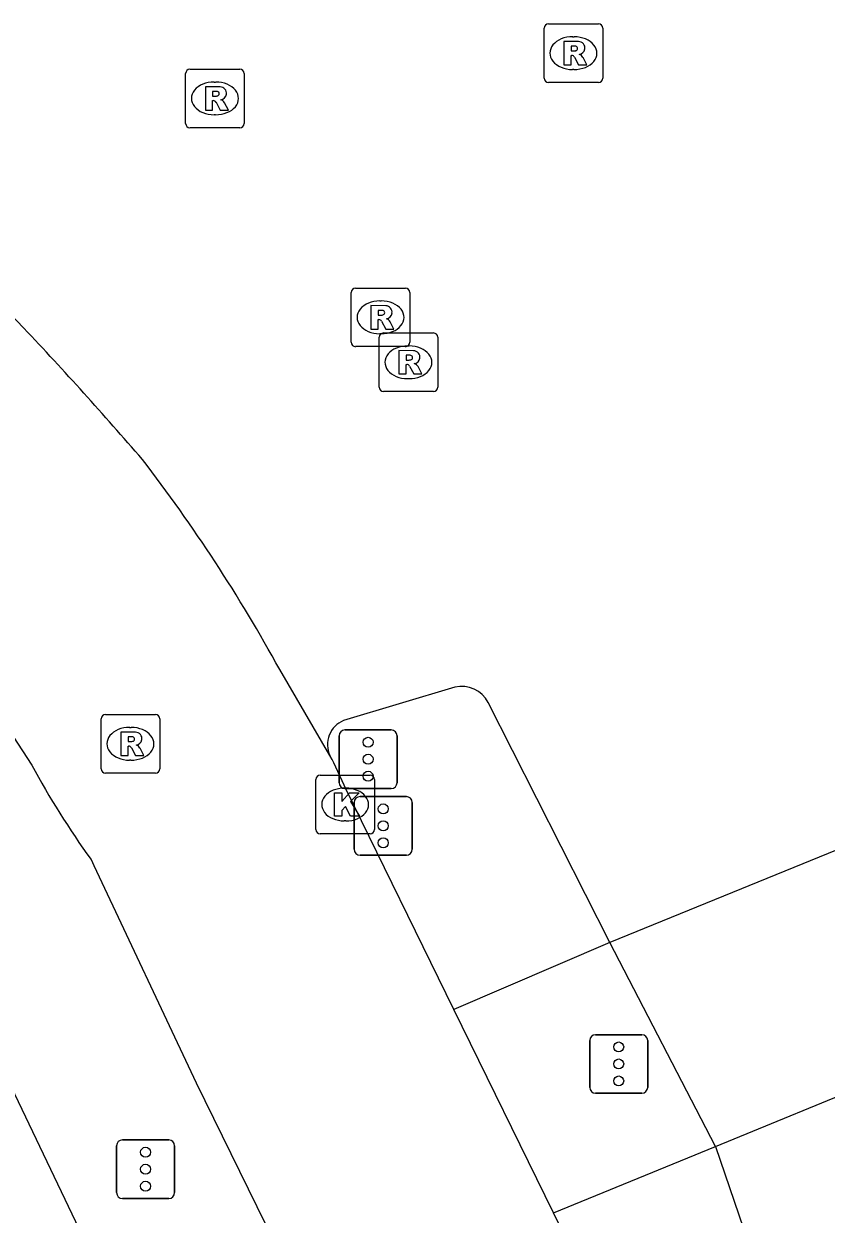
# Model space of a CAD drawing. Extents: x 161087 to 161922, y 382574 to 383873.
# Drawn here: x 161607.47 to 161621.16, y 383216.69 to 383237.01 of the extents above; entities that cross this region are included whole.
import ezdxf

# ---------------------------------------------------------------- set-up
doc = ezdxf.new("R2010")
doc.units = 0
for name, color, linetype in [('IMGEO_Fietspad_gesloten', 7, 'Continuous'), ('IMGEO_Kolk', 7, 'Continuous'), ('IMGEO_Pand', 7, 'Continuous'), ('IMGEO_Rijbaan_lokaal_gesloten', 7, 'Continuous'), ('IMGEO_Rijbaan_lokaal_open', 7, 'Continuous'), ('IMGEO_Rioolput', 7, 'Continuous'), ('IMGEO_Verkeersregelinstallatiepaal', 7, 'Continuous'), ('IMGEO_Voetpad_open', 7, 'Continuous')]:
    doc.layers.add(name, color=color, linetype=linetype)

msp = doc.modelspace()

# ---------------------------------------------------------------- linework, layer by layer
at = {"layer": 'IMGEO_Fietspad_gesloten'}
for points in [[(161600.832, 383232.417), (161601.991, 383231.171), (161605.392, 383227.478), (161606, 383226.767), (161606.66, 383225.811), (161607.609, 383224.36)], [(161614.812, 383220.184), (161612.974, 383223.943), (161612.76, 383224.4), (161612.735, 383224.454), (161612.696, 383224.521)], [(161608.619, 383222.747), (161608.667, 383222.645), (161610.414, 383218.932), (161611.893, 383215.918), (161612.6, 383214.435)], [(161616.509, 383216.713), (161614.812, 383220.184)], [(161616.697, 383216.328), (161616.509, 383216.713)]]:
    msp.add_lwpolyline(points, dxfattribs=at)
msp.add_arc((161620.347, 383231.214), 14.465, 208.2814, 215.8251, dxfattribs=at)
at = {"layer": 'IMGEO_Kolk'}
for p, q in [((161612.53, 383224.186), (161613.382, 383224.186)), ((161612.455, 383223.26), (161612.455, 383224.112)), ((161612.943, 383223.966), (161612.968, 383223.966)), ((161613.456, 383224.112), (161613.456, 383223.26)), ((161612.966, 383223.406), (161612.941, 383223.406)), ((161613.382, 383223.186), (161612.53, 383223.186))]:
    msp.add_line(p, q, dxfattribs=at)
for points in [[(161612.53, 383224.186), (161613.382, 383224.186)], [(161612.455, 383223.26), (161612.455, 383224.112)], [(161613.456, 383224.112), (161613.456, 383223.26)], [(161612.776, 383223.886), (161612.899, 383223.886), (161612.899, 383223.735), (161613.029, 383223.886), (161613.193, 383223.886), (161613.047, 383223.735), (161613.2, 383223.486), (161613.048, 383223.486), (161612.963, 383223.65), (161612.899, 383223.583), (161612.899, 383223.486), (161612.776, 383223.486), (161612.776, 383223.886)], [(161613.382, 383223.186), (161612.53, 383223.186)]]:
    msp.add_lwpolyline(points, dxfattribs=at)
for centre, start, end in [((161612.532, 383224.11), 91.552, 178.448), ((161612.532, 383224.11), 91.552, 178.448), ((161613.38, 383224.11), 1.552, 88.448), ((161613.38, 383224.11), 1.552, 88.448), ((161612.532, 383223.262), 181.552, 268.448), ((161612.532, 383223.262), 181.552, 268.448), ((161613.38, 383223.262), 271.552, 358.448), ((161613.38, 383223.262), 271.552, 358.448)]:
    msp.add_arc(centre, 0.0765, start, end, dxfattribs=at)
for centre, major_axis, ratio, start_param, end_param in [((161612.942, 383223.686), (-0.387, 0.002), 0.722429, 4.712389, 7.853982), ((161612.967, 383223.686), (-0.39, 0.002), 0.717154, 1.570796, 4.712389)]:
    msp.add_ellipse(centre, major_axis=major_axis, ratio=ratio, start_param=start_param, end_param=end_param, dxfattribs=at)
at = {"layer": 'IMGEO_Pand'}
msp.add_lwpolyline([(161612.263, 383208.392), (161606.52, 383220.397)], dxfattribs=at)
at = {"layer": 'IMGEO_Rijbaan_lokaal_gesloten'}
for points in [[(161607.472, 383231.819), (161606.098, 383233.251), (161605.512, 383233.903), (161605.471, 383233.961)], [(161612.696, 383224.521), (161611.839, 383225.989)], [(161614.828, 383225.692), (161612.93, 383225.12)], [(161617.471, 383221.333), (161615.398, 383225.428)], [(161625.969, 383224.795), (161617.471, 383221.333)], [(161619.274, 383217.849), (161627.585, 383221.263)], [(161619.274, 383217.849), (161622.938, 383207.115)]]:
    msp.add_lwpolyline(points, dxfattribs=at)
for centre, radius, start, end in [((161560.84, 383187.69), 64.202, 40.726, 43.42052), ((161587.354, 383212.558), 27.927, 28.7472, 37.5505), ((161614.94, 383225.187), 0.517, 27.763, 102.5338), ((161613.096, 383224.71), 0.442, 112.0337, 205.29)]:
    msp.add_arc(centre, radius, start, end, dxfattribs=at)
at = {"layer": 'IMGEO_Rijbaan_lokaal_open'}
msp.add_lwpolyline([(161619.274, 383217.849), (161617.471, 383221.333)], dxfattribs=at)
at = {"layer": 'IMGEO_Rioolput'}
for p, q in [((161616.35, 383236.088), (161616.35, 383236.94)), ((161616.425, 383237.014), (161617.277, 383237.014)), ((161617.351, 383236.94), (161617.351, 383236.088)), ((161616.838, 383236.794), (161616.863, 383236.794)), ((161610.233, 383235.315), (161610.233, 383236.167)), ((161610.308, 383236.241), (161611.16, 383236.241)), ((161611.234, 383236.167), (161611.234, 383235.315)), ((161616.861, 383236.234), (161616.836, 383236.234)), ((161610.721, 383236.021), (161610.746, 383236.021)), ((161617.277, 383236.014), (161616.425, 383236.014)), ((161610.744, 383235.461), (161610.719, 383235.461)), ((161611.16, 383235.241), (161610.308, 383235.241)), ((161613.134, 383232.503), (161613.986, 383232.503)), ((161613.059, 383231.577), (161613.059, 383232.429)), ((161613.547, 383232.283), (161613.572, 383232.283)), ((161614.06, 383232.429), (161614.06, 383231.577)), ((161613.535, 383230.81), (161613.535, 383231.662)), ((161613.57, 383231.723), (161613.545, 383231.723)), ((161613.61, 383231.736), (161614.462, 383231.736)), ((161614.536, 383231.662), (161614.536, 383230.81)), ((161613.986, 383231.503), (161613.134, 383231.503)), ((161614.023, 383231.516), (161614.048, 383231.516)), ((161614.046, 383230.956), (161614.021, 383230.956)), ((161614.462, 383230.736), (161613.61, 383230.736)), ((161608.79, 383224.297), (161608.79, 383225.149)), ((161608.865, 383225.223), (161609.717, 383225.223)), ((161609.791, 383225.149), (161609.791, 383224.297)), ((161609.278, 383225.003), (161609.303, 383225.003)), ((161609.301, 383224.443), (161609.276, 383224.443)), ((161609.717, 383224.223), (161608.865, 383224.223))]:
    msp.add_line(p, q, dxfattribs=at)
for points in [[(161616.35, 383236.088), (161616.35, 383236.94)], [(161616.425, 383237.014), (161617.277, 383237.014)], [(161617.351, 383236.94), (161617.351, 383236.088)], [(161616.939, 383236.712), (161616.687, 383236.714), (161616.687, 383236.314)], [(161616.865, 383236.633), (161616.811, 383236.633), (161616.811, 383236.552)], [(161616.811, 383236.552), (161616.863, 383236.552)], [(161616.687, 383236.314), (161616.811, 383236.314), (161616.811, 383236.476), (161616.822, 383236.476)], [(161616.869, 383236.447), (161616.94, 383236.314), (161617.08, 383236.314), (161617.015, 383236.44)], [(161610.233, 383235.315), (161610.233, 383236.167)], [(161610.308, 383236.241), (161611.16, 383236.241)], [(161611.234, 383236.167), (161611.234, 383235.315)], [(161610.822, 383235.939), (161610.57, 383235.941), (161610.57, 383235.541)], [(161617.277, 383236.014), (161616.425, 383236.014)], [(161610.57, 383235.541), (161610.694, 383235.541), (161610.694, 383235.703), (161610.705, 383235.703)], [(161610.748, 383235.86), (161610.694, 383235.86), (161610.694, 383235.779)], [(161610.694, 383235.779), (161610.746, 383235.779)], [(161610.752, 383235.674), (161610.823, 383235.541), (161610.963, 383235.541), (161610.898, 383235.667)], [(161611.16, 383235.241), (161610.308, 383235.241)], [(161613.134, 383232.503), (161613.986, 383232.503)], [(161613.059, 383231.577), (161613.059, 383232.429)], [(161614.06, 383232.429), (161614.06, 383231.577)], [(161613.648, 383232.201), (161613.396, 383232.203), (161613.396, 383231.803)], [(161613.574, 383232.122), (161613.52, 383232.122), (161613.52, 383232.041)], [(161613.396, 383231.803), (161613.52, 383231.803), (161613.52, 383231.965), (161613.531, 383231.965)], [(161613.52, 383232.041), (161613.572, 383232.041)], [(161613.578, 383231.936), (161613.649, 383231.803), (161613.789, 383231.803), (161613.724, 383231.929)], [(161613.535, 383230.81), (161613.535, 383231.662)], [(161613.61, 383231.736), (161614.462, 383231.736)], [(161614.536, 383231.662), (161614.536, 383230.81)], [(161613.986, 383231.503), (161613.134, 383231.503)], [(161614.124, 383231.434), (161613.872, 383231.436), (161613.872, 383231.036)], [(161614.05, 383231.355), (161613.996, 383231.355), (161613.996, 383231.274)], [(161613.996, 383231.274), (161614.048, 383231.274)], [(161613.872, 383231.036), (161613.996, 383231.036), (161613.996, 383231.198), (161614.007, 383231.198)], [(161614.054, 383231.169), (161614.125, 383231.036), (161614.265, 383231.036), (161614.2, 383231.162)], [(161614.462, 383230.736), (161613.61, 383230.736)], [(161608.79, 383224.297), (161608.79, 383225.149)], [(161608.865, 383225.223), (161609.717, 383225.223)], [(161609.791, 383225.149), (161609.791, 383224.297)], [(161609.379, 383224.921), (161609.127, 383224.923), (161609.127, 383224.523)], [(161609.305, 383224.842), (161609.251, 383224.842), (161609.251, 383224.761)], [(161609.251, 383224.761), (161609.303, 383224.761)], [(161609.127, 383224.523), (161609.251, 383224.523), (161609.251, 383224.685), (161609.262, 383224.685)], [(161609.309, 383224.656), (161609.38, 383224.523), (161609.52, 383224.523), (161609.455, 383224.649)], [(161609.717, 383224.223), (161608.865, 383224.223)]]:
    msp.add_lwpolyline(points, dxfattribs=at)
for centre, radius, start, end in [((161616.427, 383236.938), 0.0765, 91.552, 178.448), ((161616.427, 383236.938), 0.0765, 91.552, 178.448), ((161617.275, 383236.938), 0.0765, 1.552, 88.448), ((161617.275, 383236.938), 0.0765, 1.552, 88.448), ((161616.847, 383236.741), 0.19, 274.7715, 282.9687), ((161616.871, 383236.537), 0.0964, 77.0061, 93.1865), ((161616.885, 383236.594), 0.0378, 276.6634, 79.6772), ((161616.938, 383236.602), 0.109, 350.3612, 89.416), ((161616.936, 383236.602), 0.112, 277.5842, 350.9817), ((161616.821, 383236.423), 0.0533, 26.0293, 88.6989), ((161616.92, 383236.387), 0.108, 29.5134, 73.7905), ((161610.31, 383236.165), 0.0765, 91.552, 178.448), ((161610.31, 383236.165), 0.0765, 91.552, 178.448), ((161611.158, 383236.165), 0.0765, 1.552, 88.448), ((161611.158, 383236.165), 0.0765, 1.552, 88.448), ((161610.821, 383235.829), 0.109, 350.3612, 89.416), ((161616.427, 383236.09), 0.0765, 181.552, 268.448), ((161616.427, 383236.09), 0.0765, 181.552, 268.448), ((161617.275, 383236.09), 0.0765, 271.552, 358.448), ((161617.275, 383236.09), 0.0765, 271.552, 358.448), ((161610.704, 383235.65), 0.0533, 26.0293, 88.6989), ((161610.73, 383235.968), 0.19, 274.7715, 282.9687), ((161610.754, 383235.764), 0.0964, 77.0061, 93.1865), ((161610.768, 383235.821), 0.0378, 276.6634, 79.6772), ((161610.819, 383235.829), 0.112, 277.5842, 350.9817), ((161610.803, 383235.614), 0.108, 29.5134, 73.7905), ((161610.31, 383235.317), 0.0765, 181.552, 268.448), ((161610.31, 383235.317), 0.0765, 181.552, 268.448), ((161611.158, 383235.317), 0.0765, 271.552, 358.448), ((161611.158, 383235.317), 0.0765, 271.552, 358.448), ((161613.136, 383232.427), 0.0765, 91.552, 178.448), ((161613.136, 383232.427), 0.0765, 91.552, 178.448), ((161613.984, 383232.427), 0.0765, 1.552, 88.448), ((161613.984, 383232.427), 0.0765, 1.552, 88.448), ((161613.556, 383232.23), 0.19, 274.7715, 282.9687), ((161613.58, 383232.026), 0.0964, 77.0061, 93.1865), ((161613.594, 383232.083), 0.0378, 276.6634, 79.6772), ((161613.647, 383232.091), 0.109, 350.3612, 89.416), ((161613.645, 383232.091), 0.112, 277.5842, 350.9817), ((161613.53, 383231.912), 0.0533, 26.0293, 88.6989), ((161613.629, 383231.876), 0.108, 29.5134, 73.7905), ((161613.612, 383231.66), 0.0765, 91.552, 178.448), ((161613.612, 383231.66), 0.0765, 91.552, 178.448), ((161614.46, 383231.66), 0.0765, 1.552, 88.448), ((161614.46, 383231.66), 0.0765, 1.552, 88.448), ((161613.136, 383231.579), 0.0765, 181.552, 268.448), ((161613.136, 383231.579), 0.0765, 181.552, 268.448), ((161613.984, 383231.579), 0.0765, 271.552, 358.448), ((161613.984, 383231.579), 0.0765, 271.552, 358.448), ((161614.123, 383231.324), 0.109, 350.3612, 89.416), ((161614.032, 383231.463), 0.19, 274.7715, 282.9687), ((161614.056, 383231.259), 0.0964, 77.0061, 93.1865), ((161614.07, 383231.316), 0.0378, 276.6634, 79.6772), ((161614.121, 383231.324), 0.112, 277.5842, 350.9817), ((161614.006, 383231.145), 0.0533, 26.0293, 88.6989), ((161614.105, 383231.109), 0.108, 29.5134, 73.7905), ((161613.612, 383230.812), 0.0765, 181.552, 268.448), ((161613.612, 383230.812), 0.0765, 181.552, 268.448), ((161614.46, 383230.812), 0.0765, 271.552, 358.448), ((161614.46, 383230.812), 0.0765, 271.552, 358.448), ((161608.867, 383225.147), 0.0765, 91.552, 178.448), ((161608.867, 383225.147), 0.0765, 91.552, 178.448), ((161609.715, 383225.147), 0.0765, 1.552, 88.448), ((161609.715, 383225.147), 0.0765, 1.552, 88.448), ((161609.287, 383224.95), 0.19, 274.7715, 282.9687), ((161609.311, 383224.746), 0.0964, 77.0061, 93.1865), ((161609.325, 383224.803), 0.0378, 276.6634, 79.6772), ((161609.378, 383224.811), 0.109, 350.3612, 89.416), ((161609.376, 383224.811), 0.112, 277.5842, 350.9817), ((161609.261, 383224.632), 0.0533, 26.0293, 88.6989), ((161609.36, 383224.596), 0.108, 29.5134, 73.7905), ((161608.867, 383224.299), 0.0765, 181.552, 268.448), ((161608.867, 383224.299), 0.0765, 181.552, 268.448), ((161609.715, 383224.299), 0.0765, 271.552, 358.448), ((161609.715, 383224.299), 0.0765, 271.552, 358.448)]:
    msp.add_arc(centre, radius, start, end, dxfattribs=at)
for centre, major_axis, ratio, start_param, end_param in [((161616.837, 383236.514), (-0.387, 0.002), 0.722429, 4.712389, 7.853982), ((161616.862, 383236.514), (-0.39, 0.002), 0.717154, 1.570796, 4.712389), ((161610.72, 383235.741), (-0.387, 0.002), 0.722429, 4.712389, 7.853982), ((161610.745, 383235.741), (-0.39, 0.002), 0.717154, 1.570796, 4.712389), ((161613.546, 383232.003), (-0.387, 0.002), 0.722429, 4.712389, 7.853982), ((161613.571, 383232.003), (-0.39, 0.002), 0.717154, 1.570796, 4.712389), ((161614.022, 383231.236), (-0.387, 0.002), 0.722429, 4.712389, 7.853982), ((161614.047, 383231.236), (-0.39, 0.002), 0.717154, 1.570796, 4.712389), ((161609.277, 383224.723), (-0.387, 0.002), 0.722429, 4.712389, 7.853982), ((161609.302, 383224.723), (-0.39, 0.002), 0.717154, 1.570796, 4.712389)]:
    msp.add_ellipse(centre, major_axis=major_axis, ratio=ratio, start_param=start_param, end_param=end_param, dxfattribs=at)
at = {"layer": 'IMGEO_Verkeersregelinstallatiepaal'}
for p, q in [((161612.952, 383224.959), (161613.742, 383224.959)), ((161613.742, 383224.959), (161612.952, 383224.959)), ((161612.852, 383224.059), (161612.852, 383224.859)), ((161612.852, 383224.859), (161612.852, 383224.059)), ((161613.842, 383224.859), (161613.842, 383224.059)), ((161613.842, 383224.059), (161613.842, 383224.859)), ((161613.742, 383223.959), (161612.952, 383223.959)), ((161612.952, 383223.959), (161613.742, 383223.959)), ((161613.11, 383222.922), (161613.11, 383223.722)), ((161613.11, 383223.722), (161613.11, 383222.922)), ((161613.21, 383223.822), (161614, 383223.822)), ((161614, 383223.822), (161613.21, 383223.822)), ((161614.1, 383223.722), (161614.1, 383222.922)), ((161614.1, 383222.922), (161614.1, 383223.722)), ((161614, 383222.822), (161613.21, 383222.822)), ((161613.21, 383222.822), (161614, 383222.822)), ((161617.129, 383218.857), (161617.129, 383219.657)), ((161617.129, 383219.657), (161617.129, 383218.857)), ((161617.229, 383219.757), (161618.019, 383219.757)), ((161618.019, 383219.757), (161617.229, 383219.757)), ((161618.119, 383219.657), (161618.119, 383218.857)), ((161618.119, 383218.857), (161618.119, 383219.657)), ((161618.019, 383218.757), (161617.229, 383218.757)), ((161617.229, 383218.757), (161618.019, 383218.757)), ((161609.055, 383217.06), (161609.055, 383217.86)), ((161609.055, 383217.86), (161609.055, 383217.06)), ((161609.155, 383217.96), (161609.945, 383217.96)), ((161609.945, 383217.96), (161609.155, 383217.96)), ((161610.045, 383217.86), (161610.045, 383217.06)), ((161610.045, 383217.06), (161610.045, 383217.86)), ((161609.945, 383216.96), (161609.155, 383216.96)), ((161609.155, 383216.96), (161609.945, 383216.96))]:
    msp.add_line(p, q, dxfattribs=at)
for centre in [(161613.347, 383224.749), (161613.347, 383224.459), (161613.347, 383224.169), (161613.605, 383223.612), (161613.605, 383223.322), (161613.605, 383223.032), (161617.624, 383219.547), (161617.624, 383219.257), (161617.624, 383218.967), (161609.55, 383217.75), (161609.55, 383217.46), (161609.55, 383217.17)]:
    msp.add_circle(centre, 0.085, dxfattribs=at)
for centre, start, end in [((161612.952, 383224.859), 90, 180), ((161612.952, 383224.859), 90, 180), ((161613.742, 383224.859), 0, 90), ((161613.742, 383224.859), 360, 90), ((161612.952, 383224.059), 180, 270), ((161612.952, 383224.059), 180, 270), ((161613.742, 383224.059), 270, 0), ((161613.742, 383224.059), 270, 0), ((161613.21, 383223.722), 90, 180), ((161613.21, 383223.722), 90, 180), ((161614, 383223.722), 0, 90), ((161614, 383223.722), 360, 90), ((161613.21, 383222.922), 180, 270), ((161613.21, 383222.922), 180, 270), ((161614, 383222.922), 270, 0), ((161614, 383222.922), 270, 0), ((161617.229, 383219.657), 90, 180), ((161617.229, 383219.657), 90, 180), ((161618.019, 383219.657), 0, 90), ((161618.019, 383219.657), 360, 90), ((161617.229, 383218.857), 180, 270), ((161617.229, 383218.857), 180, 270), ((161618.019, 383218.857), 270, 0), ((161618.019, 383218.857), 270, 0), ((161609.155, 383217.86), 90, 180), ((161609.155, 383217.86), 90, 180), ((161609.945, 383217.86), 0, 90), ((161609.945, 383217.86), 360, 90), ((161609.155, 383217.06), 180, 270), ((161609.155, 383217.06), 180, 270), ((161609.945, 383217.06), 270, 0), ((161609.945, 383217.06), 270, 0)]:
    msp.add_arc(centre, 0.1, start, end, dxfattribs=at)
at = {"layer": 'IMGEO_Voetpad_open'}
for points in [[(161617.471, 383221.333), (161614.812, 383220.184)], [(161616.509, 383216.713), (161619.274, 383217.849)]]:
    msp.add_lwpolyline(points, dxfattribs=at)

doc.saveas('drawing.dxf')
